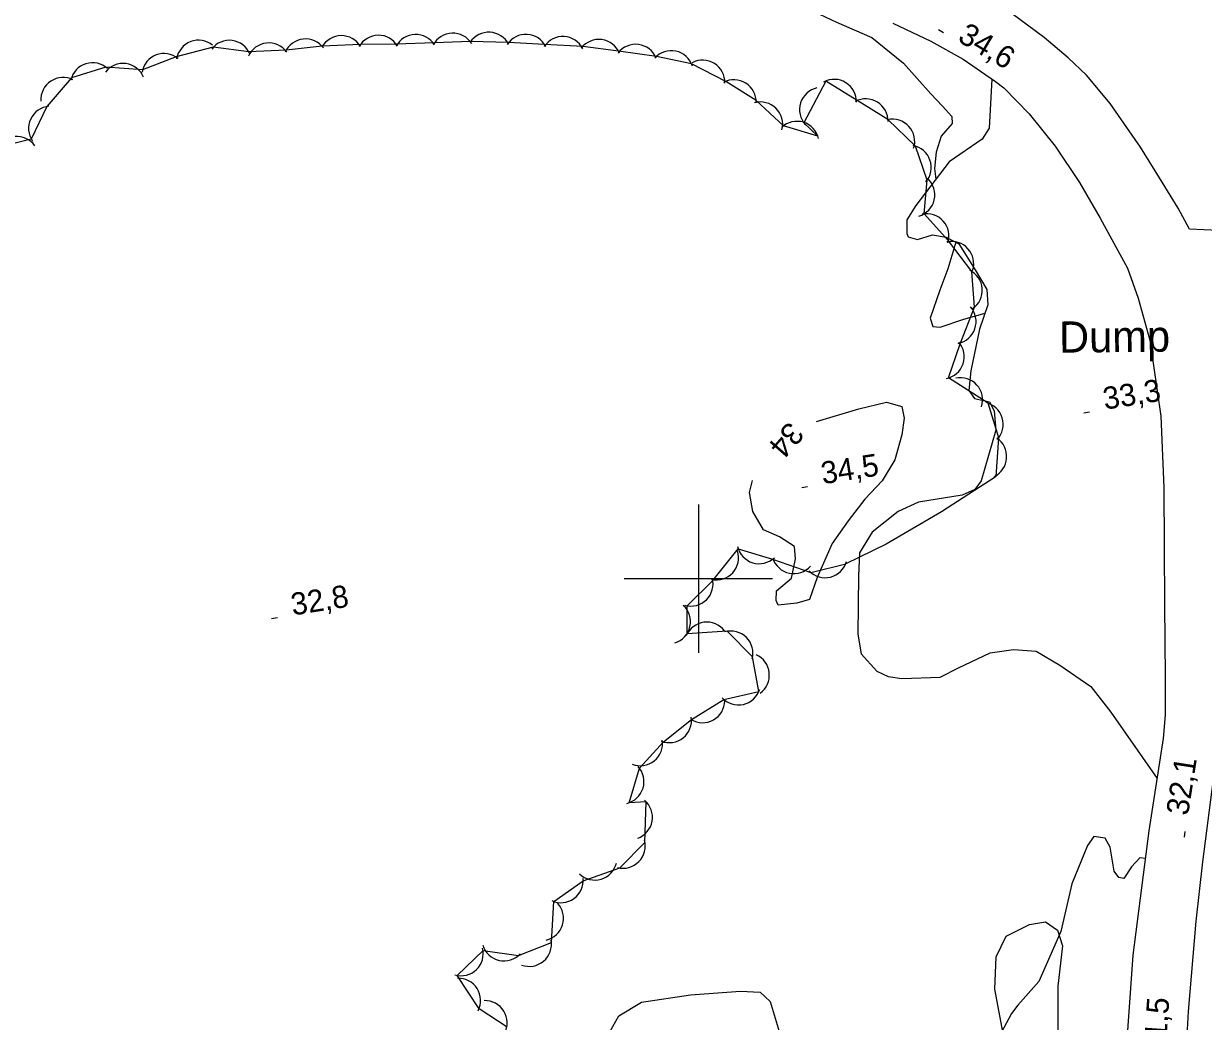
# Model space of a CAD drawing. Extents: x 646142 to 649934, y 5874075 to 5876351.
# Drawn here: x 647909 to 648068.1, y 5875740.3 to 5875874.9 of the extents above; entities that cross this region are included whole.
import ezdxf

# ---------------------------------------------------------------- set-up
doc = ezdxf.new("R2010")
doc.units = 0
for name, color, linetype in [('Niveau 2', 7, 'Continuous'), ('Niveau 21', 7, 'Continuous'), ('Niveau 3', 7, 'Continuous'), ('Niveau 44', 7, 'Continuous'), ('Niveau 54', 7, 'Continuous'), ('Niveau 57', 7, 'Continuous'), ('Niveau 61', 7, 'Continuous')]:
    doc.layers.add(name, color=color, linetype=linetype)

msp = doc.modelspace()

# ---------------------------------------------------------------- linework, layer by layer
at = {"layer": 'Niveau 2'}
for points in [[(648006.4, 5875880.99), (648008.01, 5875879.65), (648010.2, 5875878.06), (648014.82, 5875876.89), (648018.63, 5875875.08), (648023.38, 5875873.02), (648027.65, 5875869.56), (648031.35, 5875865.41), (648032.91, 5875863.75), (648034.17, 5875862.35), (648034.24, 5875861.38), (648032.76, 5875859.71), (648032.06, 5875857.54), (648031.86, 5875855.34), (648032.03, 5875853.87)], [(648034.71, 5875845.38), (648033.63, 5875841.79), (648032.59, 5875838.9), (648031.27, 5875835.12), (648031.64, 5875834), (648032.62, 5875833.93), (648035.81, 5875834.98), (648038.67, 5875835.8)], [(648015.94, 5875821.2), (648021.66, 5875822.9), (648025.38, 5875823.82), (648027.43, 5875823.23), (648027.78, 5875821.65), (648027.43, 5875819.38), (648026.48, 5875816.03), (648024.8, 5875813.2), (648022.47, 5875810.72), (648020.22, 5875807.79)], [(648020.22, 5875807.79), (648018.04, 5875804.75), (648016.04, 5875800.17), (648015, 5875797.16), (648013.26, 5875796.69), (648010.75, 5875796.44), (648010.48, 5875797.05), (648010.55, 5875798.37), (648012.54, 5875800.08), (648013.09, 5875802.65), (648012.97, 5875804.31), (648010.92, 5875805.64), (648008.78, 5875806.57), (648007.33, 5875809.05), (648006.91, 5875811.6), (648007.31, 5875813.23)], [(648060.3, 5875762.25), (648059.55, 5875762.35), (648058.44, 5875761.12), (648057.41, 5875759.54), (648056.71, 5875759.66), (648056.07, 5875760.53), (648055.54, 5875763.77), (648054.88, 5875764.98), (648053.37, 5875765.21), (648052.48, 5875763.99), (648050.4, 5875758.83), (648048.88, 5875752.38), (648045.94, 5875745.65), (648043.09, 5875742.44), (648042.25, 5875741.34), (648038.43, 5875734.2)]]:
    msp.add_lwpolyline(points, dxfattribs=at)
at = {"layer": 'Niveau 21'}
for points in [[(648070.13, 5875846.97), (648066.24, 5875847.14), (648064.71, 5875849.99), (648062.19, 5875854.09), (648059.65, 5875858.2), (648055.54, 5875864.1), (648052.38, 5875867.91), (648049.88, 5875870.27), (648046.63, 5875873.02), (648041.11, 5875877.11), (648039.18, 5875878.31), (648034.53, 5875881.02), (648029.1, 5875884.01), (648022.94, 5875886.91), (648018.72, 5875888.51), (648013.13, 5875890.16), (648008.67, 5875890.83)], [(648026.25, 5875874.92), (648031.35, 5875872.5), (648035.7, 5875870.09), (648040.09, 5875867.06), (648041.22, 5875866.19), (648044.63, 5875862.69), (648048.11, 5875858.35), (648051.41, 5875853.45), (648054.19, 5875848.62), (648057.89, 5875841.88), (648059.35, 5875837.84), (648060.91, 5875832.18), (648062.38, 5875821.93), (648062.8, 5875812.28), (648062.85, 5875804.31), (648062.89, 5875796.43), (648062.98, 5875786.73), (648062.97, 5875781.61), (648062.72, 5875778.42)], [(648062.72, 5875778.42), (648060.79, 5875765.96), (648058.61, 5875749.22), (648057.6, 5875735.22)], [(648065.39, 5875728.65), (648066.13, 5875741.6), (648067.16, 5875753.77), (648068.05, 5875761.77), (648069.51, 5875772.93)]]:
    msp.add_lwpolyline(points, dxfattribs=at)
at = {"layer": 'Niveau 3'}
for p, q in [((648032.37, 5875874.08), (648033.06, 5875873.68)), ((648051.98, 5875822.37), (648052.77, 5875822.49)), ((648013.94, 5875812.31), (648014.73, 5875812.43)), ((647942.42, 5875794.61), (647943.21, 5875794.74)), ((648065.57, 5875765.1), (648065.69, 5875765.89))]:
    msp.add_line(p, q, dxfattribs=at)
at = {"layer": 'Niveau 44'}
for points in [[(648040.17, 5875813.79), (648040.51, 5875819.01), (648039.1, 5875823.66), (648033.75, 5875827.07), (648035.3, 5875831.67), (648037.24, 5875836.61), (648036.87, 5875841.45), (648033.73, 5875845.59), (648030.48, 5875849.2), (648030.87, 5875853.76), (648029.28, 5875858.35), (648025.57, 5875861.96), (648021.43, 5875864.51), (648017.18, 5875867.13), (648014.23, 5875861.48), (648016.12, 5875859.67), (648011.48, 5875861.08), (648007.8, 5875864.5), (648003.68, 5875867.08), (647999.08, 5875869.45), (647994.33, 5875870.45), (647989.21, 5875871.17), (647984.4, 5875871.8), (647979.24, 5875872.05), (647974.39, 5875872.33), (647969.23, 5875872.44), (647964.38, 5875872.27), (647959.24, 5875872.1), (647954.39, 5875872.04), (647949.22, 5875871.83), (647944.4, 5875871.3), (647939.35, 5875871.05), (647934.54, 5875871.69), (647929.54, 5875870.37), (647925.01, 5875868.63), (647920.05, 5875869.01), (647915.43, 5875867.55), (647912.08, 5875863.68), (647910, 5875859.29), (647905.45, 5875858.15)], [(648040.17, 5875813.79), (648032.79, 5875809.03), (648025.33, 5875804.63), (648019.88, 5875802)], [(647974.19, 5875739.49), (647970.4, 5875741.98), (647967.45, 5875746.47), (647970.95, 5875749.84), (647975.75, 5875749.15), (647980.17, 5875750.9), (647980.51, 5875756.43), (647984.47, 5875759.24), (647989.38, 5875760.96), (647992.79, 5875764.41), (647992.96, 5875769.88), (647990.65, 5875769.77), (647992.06, 5875774.41), (647995.27, 5875777.98), (647999.07, 5875781.01), (648003.42, 5875783.71), (648008.16, 5875784.77), (648007.32, 5875789.46), (648003.89, 5875792.89), (647998.5, 5875792.56), (647998.49, 5875796.33), (648001.94, 5875799.75), (648005.37, 5875804.03), (648010.01, 5875802.61), (648015.17, 5875800.82), (648019.88, 5875802)], [(648044.65, 5875753.35), (648046.84, 5875753.68), (648048.44, 5875752.58), (648049.11, 5875750.48), (648048.5, 5875745.01), (648048.48, 5875734.99), (648047.3, 5875731.8), (648045.78, 5875730.54), (648043.85, 5875731.22), (648042.08, 5875733.58), (648040, 5875744.61), (648040.18, 5875748.98), (648041.53, 5875751.76), (648044.65, 5875753.35)]]:
    msp.add_lwpolyline(points, dxfattribs=at)
for centre, start, end in [((647966.87, 5875870.59), 32.0679, 152.0459), ((647971.72, 5875870.71), 26.757, 146.735), ((647932.57, 5875869.64), 50.9285, 170.9064), ((647936.72, 5875869.62), 22.5078, 142.4858), ((647942.04, 5875869.26), 36.2935, 156.2715), ((647947.01, 5875869.81), 36.2935, 156.2715), ((647951.84, 5875870.25), 30.6889, 150.6668), ((647956.84, 5875870.3), 30.6889, 150.6668), ((647961.87, 5875870.41), 32.0679, 152.0459), ((647976.72, 5875870.43), 26.757, 146.735), ((647981.71, 5875870.14), 26.757, 146.735), ((647986.57, 5875869.74), 22.457, 142.4349), ((647991.53, 5875869.08), 22.457, 142.4349), ((647927.9, 5875867.85), 50.9285, 170.9064), ((647996.34, 5875868.22), 18.1192, 138.0971), ((647918.27, 5875866.6), 47.5447, 167.5227), ((647922.37, 5875866.5), 22.2633, 142.2413), ((648000.57, 5875866.95), 357.9322, 117.9101), ((647914.28, 5875864.61), 63.4901, 183.4681), ((648004.8, 5875864.3), 357.9322, 117.9101), ((648018.32, 5875864.35), 358.403, 118.3809), ((648016.64, 5875863.27), 102.5846, 222.5625), ((648008.37, 5875861.3), 345.7347, 105.7126), ((648022.58, 5875861.73), 358.403, 118.3809), ((647912.63, 5875860.73), 94.6856, 214.6636), ((648013.29, 5875858.69), 13.174, 133.1519), ((648026.18, 5875858.98), 342.2589, 102.2369), ((647908.05, 5875856.64), 35.8146, 155.7925), ((648028.41, 5875855.47), 319.1621, 79.14), ((648028.9, 5875851.79), 286.5648, 46.5427), ((648030.8, 5875846.22), 342.0338, 102.0117), ((648034.14, 5875842.5), 342.0338, 102.0117), ((648035.3, 5875838.9), 304.3464, 64.3244), ((648034.46, 5875834.67), 281.2946, 41.2725), ((648032.86, 5875829.94), 281.2946, 41.2725), ((648035.35, 5875824.1), 342.285, 102.2629), ((648038.12, 5875820.82), 316.8549, 76.8328), ((648038.59, 5875816.47), 296.0186, 55.9966), ((648002.41, 5875802.81), 257.952, 17.9299), ((648008.2, 5875805.01), 193.0522, 313.0301), ((648012.87, 5875803.68), 198.4343, 318.4122), ((648017.09, 5875803.12), 224.1483, 344.1262), ((647998.97, 5875799.29), 254.7248, 14.7027), ((647995.93, 5875794.19), 287.2897, 47.2677), ((648001.14, 5875791.13), 37.5103, 157.4883), ((648004.36, 5875789.93), 345.0488, 105.0267), ((648006.57, 5875786.99), 305.698, 65.6759), ((648005.41, 5875785.96), 222.5574, 342.5353), ((648000.56, 5875783.56), 239.2652, 359.2432), ((647996.07, 5875780.87), 248.6483, 8.6262), ((647992.16, 5875777.75), 248.6483, 8.6262), ((647989.66, 5875772.6), 283.0681, 43.0461), ((647990.8, 5875767.8), 289.9533, 49.9312), ((647989.83, 5875763.93), 255.3443, 15.3223), ((647986.02, 5875762.33), 226.4175, 346.3954), ((647981.47, 5875759.28), 245.4023, 5.3802), ((647978.8, 5875754.17), 282.8445, 42.8225), ((647977.18, 5875750.69), 249.9741, 9.952), ((647967.97, 5875749.42), 253.9022, 13.8801), ((647973.78, 5875751.42), 196.9676, 316.9455), ((647967.61, 5875743.08), 332.4271, 92.405), ((647971.2, 5875740.07), 331.7593, 91.7372)]:
    msp.add_arc(centre, 3, start, end, dxfattribs=at)
at = {"layer": 'Niveau 54'}
msp.add_lwpolyline([(647988.05, 5875738.84), (647989.27, 5875741.01), (647992.34, 5875742.86), (647998.93, 5875743.83), (648005.67, 5875744.35), (648008.32, 5875744.21), (648009.68, 5875742.93), (648010.9, 5875738.89)], dxfattribs=at)
at = {"layer": 'Niveau 57'}
msp.add_lwpolyline([(648039.6, 5875867.4), (648039.21, 5875860.75), (648038.29, 5875859.3), (648033.82, 5875856.21), (648029.33, 5875850.35), (648028.1, 5875848.42), (648028.13, 5875846.58), (648028.28, 5875846.13), (648029.57, 5875845.77), (648031.58, 5875846.38), (648033.44, 5875846.06), (648035.12, 5875845.16), (648037.33, 5875841.65), (648038.91, 5875839.01), (648039.06, 5875836.95), (648037.94, 5875833.65), (648036.76, 5875828.04), (648036.5, 5875825.38), (648037.27, 5875824.29), (648039.25, 5875823.86), (648039.92, 5875822.65), (648040.12, 5875820.02), (648038.14, 5875813.18), (648037.31, 5875812.03), (648035.57, 5875811.26), (648029.71, 5875810.32), (648026.96, 5875809.06), (648023.43, 5875806.26), (648021.72, 5875803.48), (648021.58, 5875800.39), (648021.49, 5875792.5), (648021.97, 5875789.86), (648024.06, 5875787.5), (648025.58, 5875786.8), (648027.44, 5875786.53), (648032.61, 5875786.72), (648035.07, 5875787.96), (648039.37, 5875789.97), (648042.49, 5875790.42), (648045.59, 5875790.19), (648048.78, 5875788.33), (648052.95, 5875785.43), (648055.64, 5875781.98), (648061.88, 5875773.05)], dxfattribs=at)
at = {"layer": 'Niveau 61'}
for points in [[(648000, 5875810), (648000, 5875800), (648000, 5875790)], [(647990, 5875800), (648000, 5875800), (648010, 5875800)]]:
    msp.add_lwpolyline(points, dxfattribs=at)

# ---------------------------------------------------------------- texts
at = {"layer": 'Niveau 2'}
msp.add_text('34', height=3, rotation=228.8623, dxfattribs=at).set_placement((648012.22, 5875821.34))
at = {"layer": 'Niveau 3'}
for s, rotation, p in [('34,6 ', 329.3524, (648034.83, 5875872.58)), ('33,3 ', 8.9405, (648054.83, 5875822.78)), ('34,5 ', 8.9405, (648016.79, 5875812.72)), ('32,8 ', 8.9405, (647945.27, 5875795.02)), ('32,1 ', 81.1566, (648066.05, 5875767.94)), ('31,5 ', 85.9197, (648062.99, 5875735.62))]:
    msp.add_text(s, height=3, rotation=rotation, dxfattribs=at).set_placement(p)
at = {"layer": 'Niveau 57'}
msp.add_text('Dump', height=4.2, rotation=0.5571, dxfattribs=at).set_placement((648048.67, 5875830.48))

doc.saveas('drawing.dxf')
